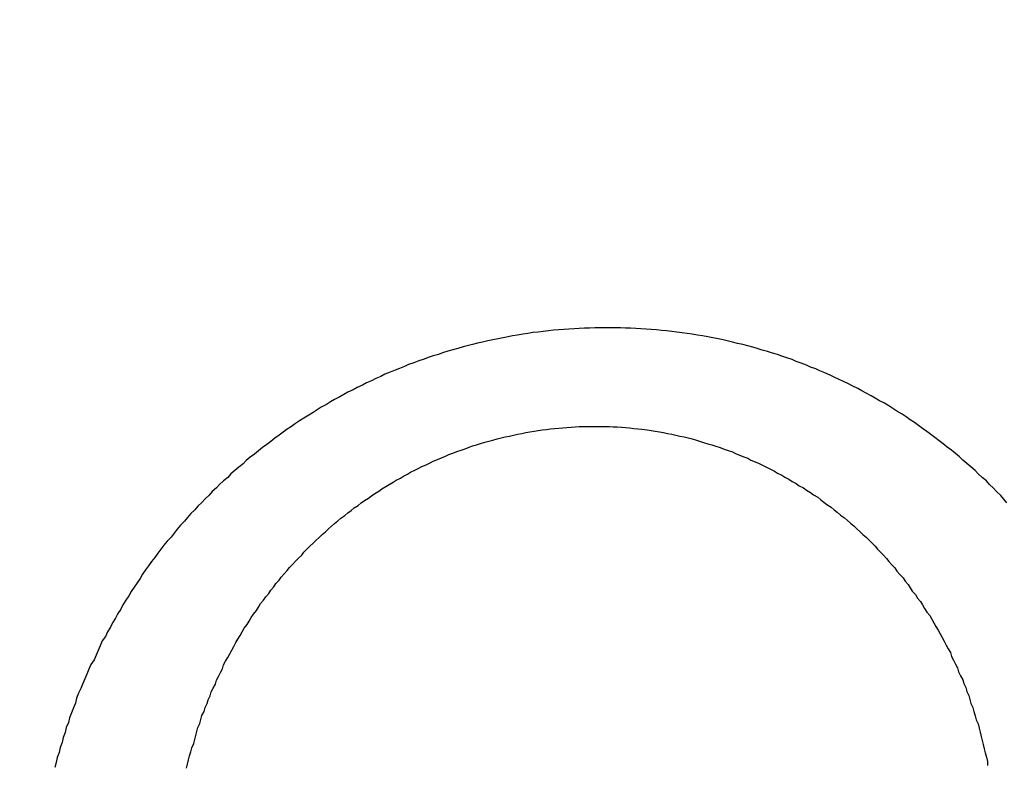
# Model space of a CAD drawing. Header units: millimetres. Extents: x -604189 to 881711, y -381903 to -7297.
# Tile 693 of 1056: x -572273 to -572264, y -161872 to -161865. Entities that reach past the tile are written whole.
import ezdxf

# ---------------------------------------------------------------- set-up
doc = ezdxf.new("R2010")
doc.units = ezdxf.units.MM
doc.header["$LTSCALE"] = 100
doc.linetypes.add('0.5_0.5', pattern=[1, 0.5, -0.5])
doc.linetypes.add('ACAD_ISO04W100', pattern=[30.5, 24, -3, 0.5, -3])
doc.layers.get('Defpoints').update_dxf_attribs({"color": 30})
doc.layers.add('OPIS', color=7, linetype='Continuous')
doc.layers.add('strop osie', color=80, linetype='ACAD_ISO04W100', lineweight=5)
doc.styles.get("Standard").update_dxf_attribs({"font": 'romans.shx', "width": 0.5})
doc.dimstyles.new('1 50', dxfattribs={"dimtxt": 150, "dimasz": 80, "dimexe": 1, "dimexo": 1, "dimgap": 20, "dimtad": 1, "dimdec": 0, "dimlfac": 0.1, "dimtxsty": 'Standard', "dimblk": 'ARCHTICK', "dimcen": 200, "dimclrd": 2, "dimadec": 1, "dimazin": 0, "dimtfac": 1, "dimtdec": 0, "dimtmove": 0, "dimatfit": 3, "dimldrblk": 'ARCHTICK', "dimfxl": 120, "dimfxlon": 1, "dimtfill": 1, "dimarcsym": 0})

# ---------------------------------------------------------------- blocks, each defined once
blk = doc.blocks.new('_ArchTick')
at = {"layer": 'strop osie', "color": 0, "const_width": 0.15}
blk.add_lwpolyline([(-0.5, -0.5), (0.5, 0.5)], dxfattribs=at)
blk = doc.blocks.new('*D3294')
at = {"layer": 'Defpoints', "color": 0, "linetype": 'ByBlock', "lineweight": 5, "transparency": 16777216}
for p in [(-595783.1257, -159420.3032), (-593748.9238, -159420.3032), (-552118.9353, -179940.3025)]:
    blk.add_point(p, dxfattribs=at)
at = {"layer": 'OPIS', "color": 0, "linetype": 'Continuous', "lineweight": -2, "transparency": 16777216}
for p, q in [((-595723.1257, -159420.3032), (-595784.1257, -159420.3032)), ((-595723.1257, -179940.3025), (-595784.1257, -179940.3025))]:
    blk.add_line(p, q, dxfattribs=at)
at = {"layer": 'OPIS', "color": 2, "lineweight": -2, "transparency": 16777216}
blk.add_line((-595783.1257, -179940.3025), (-595783.1257, -159420.3032), dxfattribs=at)
at = {"layer": 'OPIS', "color": 2, "linetype": 'ByBlock', "lineweight": -2, "transparency": 16777216, "xscale": 80, "yscale": 80, "zscale": 80}
for p, rotation in [((-595783.1257, -159420.3032), 90), ((-595783.1257, -179940.3025), 270)]:
    blk.add_blockref('_ArchTick', p, dxfattribs=dict(at, rotation=rotation))
at = {"layer": 'OPIS', "color": 0, "linetype": 'ByBlock', "lineweight": 13, "transparency": 16777216, "insert": (-595878.1257, -169680.3029), "char_height": 150, "attachment_point": 5, "rotation": 90, "bg_fill": 3, "box_fill_scale": 1.1, "bg_fill_color": 256, "bg_fill_true_color": 13158600, "bg_fill_transparency": 0}
blk.add_mtext('2052', dxfattribs=at)

msp = doc.modelspace()

# ---------------------------------------------------------------- hatches: boundary and pattern name
at = {"layer": 'OPIS', "linetype": 'ByBlock', "lineweight": 9}
h = msp.add_hatch(dxfattribs=at)
h.set_pattern_fill('ANSI37', color=0, scale=120, angle=45)
h.set_pattern_definition([(90, (-306927.96, 32475.8), (-381, 0), []), (180, (-306927.96, 32475.8), (-6e-14, -381), [])])
h.paths.add_polyline_path([(-564958.9143, -172987.7849), (-564958.9143, -172265.2915), (-565588.9143, -172265.2914), (-565588.9143, -172265.2915), (-565628.9143, -172265.2915), (-565628.9143, -172420.3002), (-565928.9143, -172420.3002), (-565928.9143, -172265.2933), (-565968.9143, -172265.2933), (-566598.9143, -172265.2933), (-566598.9143, -172987.7915, -0.414214), (-566255.9777, -173330.7281, -0.414052), (-566598.725, -173673.6646), (-564960.2013, -173673.6557, -0.413115), (-565301.8509, -173330.7215, -0.414214)])
h.paths.add_polyline_path([(-563317.8525, -172270.2851), (-563958.9143, -172270.2851), (-563958.9143, -172270.2852), (-563998.9143, -172270.2852), (-563998.9143, -172420.3002), (-564288.9143, -172420.3002), (-564288.9143, -172265.2915), (-564328.9143, -172265.2915), (-564958.9143, -172265.2915), (-564958.9143, -172987.7849, -0.414214), (-564615.9777, -173330.7215, -0.414052), (-564958.725, -173673.6581), (-563319.8686, -173673.6588, -0.412493), (-563660.7891, -173330.7281, -0.414214), (-563317.8525, -172987.7915)])
h.paths.add_polyline_path([(-562443.9214, -172420.3002), (-562658.9143, -172420.3002), (-562658.9143, -172270.2852), (-562698.9143, -172270.2852), (-563317.8525, -172270.2851), (-563317.8525, -172987.7915, -0.414214), (-562974.9159, -173330.7281, -0.414052), (-563317.6632, -173673.6646), (-562443.9208, -173685.5043)])
h.paths.add_polyline_path([(-562030.3967, -172946.8353, -0.330214), (-561835.8206, -172684.34, -0.155268), (-561986.9735, -172216.9478, -0.443866), (-562283.9735, -172485.5944), (-562283.9735, -172198.9478), (-562289.8235, -172198.9478), (-562289.8235, -172161.1478), (-562318.9235, -172161.1478), (-562318.9235, -172420.3002), (-562443.9214, -172420.3002), (-562443.9208, -173690.9055), (-562060.9282, -173690.6941), (-562060.9282, -173828.803), (-561442.163, -173828.803), (-561440.5975, -173828.0414), (-561440.5975, -173828.803), (-560917.6142, -173828.803), (-560910.3064, -172420.3002), (-561118.9235, -172420.3002), (-561118.9235, -172161.1478), (-561141.4235, -172161.1478), (-561141.4235, -172207.9478), (-561147.2735, -172207.9478), (-561147.2735, -173026.4977, -0.106281), (-561482.3728, -172966.0639, -0.965528)])
h.paths.add_polyline_path([(-569358.9142, -172147.2979), (-569368.9142, -172147.2979), (-569368.9142, -172152.2979), (-569358.9142, -172420.3002)], flags=16)
h.paths.add_polyline_path([(-569434.4142, -172167.5659), (-569436.6843, -172167.0368, -0.348623), (-569444.4142, -172157.2979, -0.414214), (-569434.4142, -172147.2979), (-569432.9142, -172147.2979), (-569432.9142, -172137.2979), (-569412.9142, -172137.2979), (-569412.9142, -172095.2979), (-569358.9142, -172095.2979), (-569358.9142, -172147.2979), (-569368.9142, -172152.2979)], flags=16)
h.paths.add_polyline_path([(-569444.4142, -172157.2979, -1), (-569424.4142, -172157.2979, -0.414214), (-569434.4142, -172167.2979), (-569434.4142, -172167.5659), (-569432.1441, -172167.0368, -0.482996)], flags=16)
h.paths.add_polyline_path([(-570317.7645, -172888.1592, -1), (-569769.0659, -172888.1592, -1)], flags=16)
h.paths.add_polyline_path([(-566598.9143, -172265.2933), (-567228.9143, -172265.2932), (-567228.9143, -172265.2933), (-567268.9143, -172265.2933), (-567268.9143, -172420.3002), (-567568.9143, -172420.3002), (-567568.9143, -172265.2915), (-567608.9143, -172265.2915), (-568238.9143, -172265.2915), (-568238.9143, -172987.7885, -0.414214), (-567895.9777, -173330.7251, -1), (-568581.8509, -173330.7251, -0.414214), (-568238.9143, -172987.7885), (-568238.9143, -172265.2915), (-568868.9143, -172265.2914), (-568868.9143, -172265.2915), (-568908.9143, -172265.2915), (-568908.9143, -172420.3002), (-569233.9141, -172420.3002), (-569233.9134, -173827.2149), (-569188.9292, -173827.1901), (-569188.9293, -173694.6285), (-566598.725, -173673.6646, -0.414375), (-566941.8509, -173330.7281, -0.414214), (-566598.9143, -172987.7915)])
h.paths.add_polyline_path([(-572120.7861, -158265.6153), (-571320.7905, -158262.9469), (-571633.0051, -158577.2512, -0.297068), (-571469.4557, -158828.2311, -0.419695), (-571748.9289, -159102.5325), (-571748.9289, -159611.059), (-571275.7133, -159611.059), (-571214.4289, -159611.059), (-571192.4289, -159611.059), (-571148.4289, -159611.059), (-571148.4289, -159601.059), (-571085.4289, -159601.059), (-570335.9416, -159605.1091), (-570335.9416, -159420.3032), (-569233.9208, -159420.3032), (-569233.9215, -158097.4441), (-574223.9215, -158097.4441), (-574223.9208, -159420.3032), (-573158.9289, -159420.3032), (-573158.9289, -159611.059), (-573086.9289, -159611.059), (-572477.4289, -159612.0718), (-572477.4289, -159611.059), (-572455.4289, -159611.059), (-572411.4289, -159611.059), (-572411.4289, -159601.059), (-572348.4289, -159601.059), (-571748.9289, -159603.4504), (-571748.9289, -159102.5325, -0.408754), (-572018.1543, -158828.2311, -0.334215), (-571819.7867, -158564.6134)])
h.paths.add_polyline_path([(-571515.0355, -159592.3663), (-571515.3386, -159252.6666), (-571963.1147, -159253.0661), (-571962.8116, -159592.7658)], flags=24)
h.paths.add_polyline_path([(-571705.0614, -158166.8814), (-571705.0614, -157654.1195), (-571945.0614, -157654.1195), (-571945.0614, -158166.8814)], flags=9)
h.paths.add_polyline_path([(-563090.358, -172828.2202), (-563090.6671, -172481.8492), (-563538.4432, -172482.2487), (-563538.1341, -172828.6197)], flags=9)
h.paths.add_polyline_path([(-561529.7772, -172649.9897), (-561530.0862, -172303.6187), (-561977.8623, -172304.0182), (-561977.5533, -172650.3892)], flags=25)
h.paths.add_polyline_path([(-561455.9618, -173757.5308), (-561455.9618, -174270.2927), (-561215.9618, -174270.2927), (-561215.9618, -173757.5308)], flags=9)
h.paths.add_polyline_path([(-569817.151, -172584.6424), (-569817.454, -172244.9427), (-570265.2301, -172245.3422), (-570264.927, -172585.0419)], flags=24)
h.paths.add_polyline_path([(-570193.4152, -172731.4925), (-570193.4152, -173044.8258), (-569893.4152, -173044.8258), (-569893.4152, -172731.4925)], flags=8)
h.paths.add_polyline_path([(-570746.5628, -173757.5308), (-570746.5628, -174270.2927), (-570506.5628, -174270.2927), (-570506.5628, -173757.5308)], flags=9)
h.paths.add_polyline_path([(-570778.7826, -172791.6893), (-570246.6398, -172791.6893), (-570246.6398, -172566.6893), (-570778.7826, -172566.6893)], flags=24)
h.paths.add_polyline_path([(-572214.9647, -173241.7514), (-569885.679, -173241.7514), (-569885.679, -172973.8943), (-572214.9647, -172973.8943)], flags=24)
edge = h.paths.add_edge_path()
edge.add_line((-569358.9142, -172220.2973), (-569358.9142, -171970.3002))
edge.add_line((-569358.9142, -171970.3002), (-572181.9015, -171970.3002))
edge.add_line((-572181.9015, -171970.3002), (-572181.9015, -172095.2979))
edge.add_line((-572181.9015, -172095.2979), (-572109.9015, -172095.2979))
edge.add_line((-572109.9015, -172095.2979), (-572048.617, -172095.2979))
edge.add_line((-572048.617, -172095.2979), (-571561.6859, -172095.2979))
edge.add_line((-571561.6859, -172095.2979), (-571500.4015, -172095.2979))
edge.add_line((-571500.4015, -172095.2979), (-571478.4015, -172095.2979))
edge.add_line((-571478.4015, -172095.2979), (-571456.4015, -172095.2979))
edge.add_line((-571456.4015, -172095.2979), (-571395.117, -172095.2979))
edge.add_line((-571395.117, -172095.2979), (-570908.1987, -172095.2979))
edge.add_line((-570908.1987, -172095.2979), (-570846.9142, -172095.2979))
edge.add_line((-570846.9142, -172095.2979), (-570774.9142, -172095.2979))
edge.add_line((-570774.9142, -172095.2979), (-570728.9142, -172095.2979))
edge.add_line((-570728.9142, -172095.2979), (-570728.9142, -172085.2979))
edge.add_line((-570728.9142, -172085.2979), (-570665.9142, -172085.2979))
edge.add_line((-570665.9142, -172085.2979), (-569465.9142, -172095.2979))
edge.add_line((-569465.9142, -172095.2979), (-570268.581, -172095.2979))
edge.add_line((-570268.581, -172095.2979), (-570268.581, -172119.7979))
edge.add_line((-570268.581, -172119.7979), (-570197.581, -172119.7979))
edge.add_line((-570197.581, -172119.7979), (-569593.1987, -172119.7979))
edge.add_line((-569593.1987, -172119.7979), (-569516.9142, -172119.7979))
edge.add_line((-569516.9142, -172119.7979), (-569516.9142, -172139.7979))
edge.add_line((-569516.9142, -172139.7979), (-569593.1987, -172139.7979))
edge.add_line((-569593.1987, -172139.7979), (-570228.9142, -172139.7979))
edge.add_line((-570228.9142, -172139.7979), (-570268.581, -172139.7979))
edge.add_line((-570268.581, -172139.7979), (-570268.581, -172147.2979))
edge.add_line((-570268.581, -172147.2979), (-570288.581, -172147.2979))
edge.add_line((-570288.581, -172147.2979), (-570367.581, -172147.2979))
edge.add_arc((-570667.4142, -172157.2979), 300, -95.73917, 1.910213, ccw=False)
edge.add_line((-570697.4142, -172455.7941), (-570697.4142, -172167.5659))
edge.add_line((-570697.4142, -172167.5659), (-570772.9142, -172149.9669))
edge.add_line((-570772.9142, -172149.9669), (-570772.9142, -172147.2979))
edge.add_line((-570772.9142, -172147.2979), (-570846.9142, -172147.2979))
edge.add_line((-570846.9142, -172147.2979), (-570908.1987, -172147.2979))
edge.add_line((-570908.1987, -172147.2979), (-571395.117, -172147.2979))
edge.add_line((-571395.117, -172147.2979), (-571456.4015, -172147.2979))
edge.add_line((-571456.4015, -172147.2979), (-571478.4015, -172147.2979))
edge.add_line((-571478.4015, -172147.2979), (-571500.4015, -172147.2979))
edge.add_line((-571500.4015, -172147.2979), (-571561.6859, -172147.2979))
edge.add_line((-571561.6859, -172147.2979), (-572048.617, -172147.2979))
edge.add_line((-572048.617, -172147.2979), (-572109.9015, -172147.2979))
edge.add_line((-572109.9015, -172147.2979), (-572181.9015, -172147.2979))
edge.add_line((-572181.9015, -172147.2979), (-572181.9015, -172420.3002))
edge.add_line((-572181.9015, -172420.3002), (-572288.93, -172420.3002))
edge.add_line((-572288.93, -172420.3002), (-572288.9292, -173828.9012))
edge.add_line((-572288.9292, -173828.9012), (-569233.9134, -173827.2149))
edge.add_line((-569233.9134, -173827.2149), (-569233.9142, -172220.2972))
edge.add_line((-569233.9142, -172220.2972), (-569358.9142, -172220.2973))
at = {"layer": 'OPIS', "linetype": 'ByBlock', "lineweight": 15}
h = msp.add_hatch(dxfattribs=at)
h.set_pattern_fill('ANSI37', color=0, scale=80, angle=45)
h.set_pattern_definition([(90, (-306927.96, 32475.8), (-254, 0), []), (180, (-306927.96, 32475.8), (-3e-14, -254), [])])
h.paths.add_polyline_path([(-559745.6161, -168470.3032), (-559845.6161, -168470.3032), (-559845.6161, -168410.3032), (-559745.6161, -168410.3032), (-559745.6161, -168350.3032), (-560845.6161, -168350.3032), (-560845.6161, -168410.3032), (-560745.6161, -168410.3032), (-560745.6161, -168470.3032, 0.267949), (-560295.6161, -169249.7261), (-560295.6161, -169481.1844, -0.414214), (-559952.6795, -169824.121, -1), (-560638.5527, -169824.121, -0.414214), (-560295.6161, -169481.1844), (-560295.6161, -169249.7261, -0.267949), (-560745.6161, -168470.3032), (-560845.6161, -168470.3032), (-560845.6161, -168350.3032), (-561118.9235, -168350.3032), (-561118.9235, -172095.2912), (-559553.9216, -172095.2896), (-559553.9235, -168350.3032), (-559745.6161, -168350.3032)])
h.paths.add_polyline_path([(-560989.2376, -171970.2882), (-560989.2376, -171369.4302), (-560514.2381, -171369.4302, -0.414232), (-560506.2376, -171377.4302), (-560506.2376, -171961.4357, -0.403374), (-560513.9405, -171969.4302), (-560989.2376, -171969.4302), (-560998.9235, -171970.2883)], flags=16)
h.paths.add_polyline_path([(-560569.2376, -171447.4302), (-560569.2376, -171891.4302, -0.414209), (-560619.2368, -171941.4302), (-560824.2357, -171941.4318, -0.414225), (-560874.2376, -171891.4318), (-560874.2376, -171447.4318, -0.414209), (-560824.2384, -171397.4318), (-560619.238, -171397.4302, -0.414216)], flags=0)
h.paths.add_polyline_path([(-560754.7376, -171692.2717), (-560768.2641, -171689.5342), (-560778.5199, -171674.0914), (-560777.5796, -171669.433), (-560791.3376, -171669.433), (-560788.5131, -171683.4206), (-560780.6181, -171695.3108), (-560768.7278, -171703.2059), (-560754.7376, -171706.0309)], flags=0)
h.paths.add_polyline_path([(-560926.5376, -171669.4319), (-560944.0375, -171669.4319), (-560944.0376, -171669.4319), (-560938.9119, -171681.8063), (-560926.5376, -171686.9319)], flags=0)
h.paths.add_polyline_path([(-559553.9256, -164304.9199), (-559553.9257, -164080.3032), (-560998.9235, -164080.3032), (-560998.9235, -164130.3032), (-561051.7578, -164130.3032), (-561051.7578, -164230.3032), (-561112.4092, -164230.3032), (-561118.2586, -165128.2363), (-561111.7578, -165130.3032), (-561051.7578, -165130.3032), (-561051.7578, -165230.3032), (-560998.9235, -165230.3032), (-560998.9235, -165930.3032), (-560968.9235, -165930.3032), (-559691.7578, -165930.3032), (-559691.7578, -166884.9244, -0.259771), (-560368.4683, -166480.3032), (-560576.7808, -166480.3032, -0.694758), (-561118.9235, -166682.1405), (-561118.9235, -167150.3032), (-559553.9241, -167150.3032), (-559553.9249, -165742.5853, -0.501722), (-560517.8869, -165023.7527, -0.501722)])
h.paths.add_polyline_path([(-561051.7578, -166930.3032), (-561051.7578, -167030.3032), (-561111.7578, -167030.3032), (-561111.7578, -166930.3032)], flags=16)
h.paths.add_polyline_path([(-559553.9256, -164304.9199, 0.501722), (-560517.8869, -165023.7527, 0.501722), (-559553.9249, -165742.5853)], flags=17)
h.paths.add_polyline_path([(-559017.8869, -165023.7527, 0.331805), (-559553.9256, -164304.9199), (-559553.9249, -165742.5853, 0.331804)], flags=17)
h.paths.add_polyline_path([(-558393.9201, -165930.3032), (-559553.9248, -165930.3032), (-559553.9242, -167030.3032), (-558393.9201, -167030.3032)])
edge = h.paths.add_edge_path(flags=16)
edge.add_ellipse((-558869.2567, -166529.0581), major_axis=(0, 174.9447), ratio=0.83560798, start_angle=0, end_angle=180, ccw=False)
edge.add_line((-558869.0233, -166354.0889), (-558868.8365, -166354.1133))
edge.add_line((-558868.8365, -166354.1133), (-558551.7582, -166354.1133))
edge.add_ellipse((-558534.0421, -166361.1263), major_axis=(0, 22.0682), ratio=0.9052568, start_angle=0, end_angle=83.73181, ccw=False)
edge.add_line((-558534.0421, -166339.0581), (-558415.4419, -166339.0581))
edge.add_line((-558415.4419, -166339.0581), (-558415.4419, -166719.058))
edge.add_line((-558415.4419, -166719.058), (-558534.0421, -166719.058))
edge.add_ellipse((-558534.0421, -166696.9898), major_axis=(0, 22.0682), ratio=0.9052568, start_angle=108.52912, end_angle=180, ccw=False)
edge.add_line((-558552.9839, -166704.0028), (-558869.2567, -166704.0028))
edge = h.paths.add_edge_path(flags=16)
edge.add_ellipse((-558655.1487, -165473.0705), major_axis=(119.5767, 0), ratio=0.97546159, start_angle=134.53493, end_angle=225.46507, ccw=False)
edge.add_ellipse((-558571.3619, -165553.0941), major_axis=(-236.8278, 0), ratio=0.97546159, start_angle=293.077059, end_angle=315.064585, ccw=False)
edge.add_ellipse((-558581.1214, -165519.0637), major_axis=(-200.9624, 0), ratio=0.97546159, start_angle=268.869132, end_angle=294.416017, ccw=False)
edge.add_line((-558577.1552, -165323.0707), (-558434.7252, -165323.0707))
edge.add_line((-558434.7252, -165323.0707), (-558434.7252, -165623.0703))
edge.add_line((-558434.7252, -165623.0703), (-558577.1552, -165623.0703))
edge.add_ellipse((-558581.1214, -165427.0774), major_axis=(200.9624, 0), ratio=0.97546159, start_angle=245.583983, end_angle=271.130868, ccw=False)
edge.add_ellipse((-558571.3619, -165393.0469), major_axis=(-236.8278, 0), ratio=0.97546159, start_angle=404.935415, end_angle=426.922941, ccw=False)
h.paths.add_polyline_path([(-559691.7578, -166075.3032), (-560476.9877, -166075.3032, 0.131652), (-560368.4683, -166480.3032), (-559691.7578, -166480.3032)], flags=17)
h.paths.add_polyline_path([(-560476.9877, -166075.3032), (-559691.7578, -166075.3032), (-559691.7578, -165930.3032), (-560991.7578, -165930.3032), (-561051.7578, -165930.3032), (-561051.7578, -166030.3032), (-561118.9235, -166030.3032), (-561118.9235, -166278.4659, -0.694758), (-560576.7808, -166480.3032), (-560368.4683, -166480.3032, -0.131652)], flags=17)
h.paths.add_polyline_path([(-571773.9197, -161590.5433), (-574108.1879, -161590.5433), (-574098.9171, -166615.2859), (-571773.9197, -166615.2837)])
h.paths.add_polyline_path([(-559933.2163, -164919.2007), (-558639.2026, -164919.2007), (-558639.2026, -164793.3399), (-559933.2163, -164793.3399)], flags=25)
h.paths.add_polyline_path([(-560038.7197, -166687.5881), (-559732.9898, -166687.5881), (-559732.9898, -166284.5895), (-560038.7197, -166284.5895)], flags=25)
h.paths.add_polyline_path([(-559928.8713, -165007.0998), (-559413.7498, -165007.0998), (-559413.7498, -164907.7601), (-559928.8713, -164907.7601)], flags=9)
h.paths.add_polyline_path([(-559933.2163, -164919.2007), (-558639.2026, -164919.2007), (-558639.2026, -164793.3399), (-559933.2163, -164793.3399)], flags=25)
h.paths.add_polyline_path([(-560330.8592, -165014.5781), (-559994.1825, -165014.5781), (-559994.1825, -164899.1947), (-560330.8592, -164899.1947)], flags=24)
h.paths.add_polyline_path([(-560290.2043, -164902.8369), (-560108.3543, -164902.8369), (-560108.3543, -164804.8069), (-560290.2043, -164804.8069)], flags=24)
h.paths.add_polyline_path([(-560498.8656, -166997.3416), (-559983.7441, -166997.3416), (-559983.7441, -166898.0019), (-560498.8656, -166898.0019)], flags=24)
h.paths.add_polyline_path([(-560498.7904, -166887.3416), (-559655.7235, -166887.3416), (-559655.7235, -166788.0019), (-560498.7904, -166788.0019)], flags=24)
h.paths.add_polyline_path([(-560900.8535, -167004.8199), (-560564.1768, -167004.8199), (-560564.1768, -166889.4365), (-560900.8535, -166889.4365)], flags=24)
h.paths.add_polyline_path([(-560860.1986, -166893.0787), (-560678.3486, -166893.0787), (-560678.3486, -166795.0487), (-560860.1986, -166795.0487)], flags=24)
h.paths.add_polyline_path([(-560525.1681, -170610.564), (-560010.0466, -170610.564), (-560010.0466, -170511.2243), (-560525.1681, -170511.2243)], flags=24)
h.paths.add_polyline_path([(-560529.5131, -170522.665), (-559444.307, -170522.665), (-559444.307, -170396.8042), (-560529.5131, -170396.8042)], flags=9)
h.paths.add_polyline_path([(-560927.156, -170618.0423), (-560590.4793, -170618.0423), (-560590.4793, -170502.659), (-560927.156, -170502.659)], flags=24)
h.paths.add_polyline_path([(-560886.5011, -170506.3012), (-560704.6511, -170506.3012), (-560704.6511, -170408.2712), (-560886.5011, -170408.2712)], flags=24)
h.paths.add_polyline_path([(-560065.2995, -168940.3582), (-560065.2995, -168600.6584), (-560513.0758, -168600.6584), (-560513.0758, -168940.3582)], flags=24)
h.paths.add_polyline_path([(-559111.5256, -164087.3863), (-558760.9896, -164087.3863), (-558760.8154, -164093.1916), (-558760.6443, -164098.997), (-558760.4763, -164104.8025), (-558760.3114, -164110.6081), (-558760.1497, -164116.4138), (-558759.991, -164122.2195), (-558759.8355, -164128.0254), (-558759.683, -164133.8313), (-558759.5337, -164139.6373), (-558759.3874, -164145.4434), (-558759.2442, -164151.2496), (-558759.1041, -164157.0558), (-558758.9671, -164162.8622), (-558758.8332, -164168.6685), (-558758.7024, -164174.475), (-558758.5746, -164180.2815), (-558758.4499, -164186.0881), (-558758.3283, -164191.8948), (-558758.2098, -164197.7015), (-558758.0943, -164203.5083), (-558757.9818, -164209.3151), (-558757.8725, -164215.122), (-558757.7661, -164220.929), (-558757.6628, -164226.736), (-558757.5626, -164232.5431), (-558757.4654, -164238.3502), (-558757.3712, -164244.1574), (-558757.2801, -164249.9646), (-558757.1919, -164255.7719), (-558757.1068, -164261.5792), (-558757.0248, -164267.3865), (-558756.9458, -164273.1939), (-558756.8699, -164279.0014), (-558756.7972, -164284.8089), (-558756.7276, -164290.6164), (-558756.6612, -164296.4239), (-558756.5981, -164302.2315), (-558756.5382, -164308.0392), (-558756.4815, -164313.8468), (-558756.4282, -164319.6545), (-558756.3782, -164325.4622), (-558756.3315, -164331.2699), (-558756.2883, -164337.0777), (-558756.2484, -164342.8855), (-558756.2118, -164348.6933), (-558756.1781, -164354.5011), (-558756.1471, -164360.309), (-558756.1182, -164366.1168), (-558756.0913, -164371.9247), (-558756.066, -164377.7326), (-558756.0419, -164383.5405), (-558756.0201, -164389.3484), (-558756.0043, -164395.1563), (-558755.9986, -164400.9642), (-558756.0069, -164406.7722), (-558756.0313, -164412.5801), (-558756.0727, -164418.3878), (-558756.1321, -164424.1955), (-558756.2103, -164430.0028), (-558756.3078, -164435.8099), (-558756.4249, -164441.6166), (-558756.5621, -164447.4229), (-558756.7197, -164453.2287), (-558756.8982, -164459.0339), (-558757.098, -164464.8385), (-558757.3197, -164470.6423), (-558757.5651, -164476.4453), (-558757.8369, -164482.2469), (-558758.1378, -164488.0471), (-558758.4702, -164493.8454), (-558758.8369, -164499.6416), (-558759.2405, -164505.4354), (-558759.6838, -164511.2264), (-558760.1745, -164517.0136), (-558760.7255, -164522.7951), (-558761.3496, -164528.5691), (-558762.0603, -164534.3333), (-558762.8742, -164540.0838), (-558763.8091, -164545.8157), (-558764.8827, -164551.5243), (-558766.1165, -164557.2013), (-558767.5383, -164562.8323), (-558769.1771, -164568.402), (-558771.0625, -164573.8941), (-558773.2333, -164579.28), (-558775.7351, -164584.5205), (-558778.6098, -164589.5655), (-558781.8966, -164594.3536), (-558785.6282, -164598.7982), (-558789.8079, -164602.8267), (-558794.3738, -164606.4129), (-558799.2553, -164609.5564), (-558804.3822, -164612.2836), (-558809.6945, -164614.6285), (-558815.1428, -164616.63), (-558820.6944, -164618.3259), (-558826.3252, -164619.7535), (-558832.0112, -164620.9496), (-558837.7322, -164621.9498), (-558843.479, -164622.7861), (-558849.2444, -164623.4899), (-558855.0211, -164624.092), (-558860.8052, -164624.6116), (-558866.5954, -164625.0558), (-558872.3908, -164625.4311), (-558878.1904, -164625.7436), (-558883.9932, -164625.9992), (-558889.7982, -164626.2039), (-558895.6045, -164626.3635), (-558901.4113, -164626.4837), (-558907.2185, -164626.5703), (-558913.026, -164626.6286), (-558918.8337, -164626.6643), (-558924.6416, -164626.6829), (-558930.4496, -164626.69), (-558936.2576, -164626.6911), (-558941.5211, -164626.6903), (-558946.7847, -164626.6852), (-558952.0483, -164626.6715), (-558957.3117, -164626.645), (-558962.575, -164626.6016), (-558967.8379, -164626.537), (-558973.1003, -164626.447), (-558978.3622, -164626.3275), (-558983.6233, -164626.1742), (-558988.8833, -164625.9829), (-558994.1416, -164625.7497), (-558999.3976, -164625.4704), (-559004.6507, -164625.1407), (-559009.9001, -164624.756), (-559015.1446, -164624.3114), (-559020.3833, -164623.802), (-559025.6144, -164623.2197), (-559030.834, -164622.543), (-559036.0369, -164621.7475), (-559041.2162, -164620.8117), (-559046.3638, -164619.7132), (-559051.4663, -164618.4241), (-559056.5084, -164616.9152), (-559061.4697, -164615.1596), (-559066.3259, -164613.1306), (-559071.0433, -164610.7989), (-559075.5827, -164608.1366), (-559079.8942, -164605.1211), (-559083.9247, -164601.7377), (-559087.6216, -164597.9954), (-559090.9448, -164593.9181), (-559093.9051, -164589.5659), (-559096.5268, -164585.003), (-559098.8391, -164580.2753), (-559100.8727, -164575.4217), (-559102.6616, -164570.4717), (-559104.2381, -164565.4504), (-559105.625, -164560.3732), (-559106.8432, -164555.253), (-559107.9147, -164550.0999), (-559108.8603, -164544.9227), (-559109.6947, -164539.7262), (-559110.4308, -164534.5143), (-559111.0819, -164529.2909), (-559111.6605, -164524.0593), (-559112.1765, -164518.8213), (-559112.6393, -164513.5782), (-559113.0584, -164508.3314), (-559113.442, -164503.0819), (-559113.7937, -164497.8303), (-559114.1161, -164492.5768), (-559114.4116, -164487.3217), (-559114.6825, -164482.0653), (-559114.9304, -164476.8077), (-559115.1568, -164471.5491), (-559115.3631, -164466.2897), (-559115.5507, -164461.0296), (-559115.7201, -164455.7689), (-559115.8719, -164450.5077), (-559116.0067, -164445.2459), (-559116.1249, -164439.9838), (-559116.2269, -164434.7214), (-559116.3128, -164429.4586), (-559116.383, -164424.1957), (-559116.4377, -164418.9325), (-559116.4775, -164413.6692), (-559116.5031, -164408.4059), (-559116.5152, -164403.1424), (-559116.515, -164397.879), (-559116.5049, -164392.6156), (-559116.488, -164387.3522), (-559116.4673, -164382.0887), (-559116.4453, -164376.8253), (-559116.4222, -164371.5619), (-559116.3978, -164366.2985), (-559116.3718, -164361.0352), (-559116.344, -164355.7718), (-559116.3141, -164350.5084), (-559116.2819, -164345.2451), (-559116.2472, -164339.9818), (-559116.2097, -164334.7185), (-559116.1693, -164329.4552), (-559116.1262, -164324.1919), (-559116.0804, -164318.9287), (-559116.0318, -164313.6655), (-559115.9805, -164308.4023), (-559115.9265, -164303.1391), (-559115.8698, -164297.876), (-559115.8105, -164292.6129), (-559115.7486, -164287.3498), (-559115.6841, -164282.0868), (-559115.617, -164276.8237), (-559115.5473, -164271.5608), (-559115.4751, -164266.2978), (-559115.4004, -164261.0349), (-559115.3232, -164255.772), (-559115.2436, -164250.5092), (-559115.1614, -164245.2464), (-559115.0768, -164239.9836), (-559114.9897, -164234.7209), (-559114.9001, -164229.4582), (-559114.808, -164224.1955), (-559114.7134, -164218.9329), (-559114.6163, -164213.6704), (-559114.5167, -164208.4079), (-559114.4146, -164203.1454), (-559114.3099, -164197.883), (-559114.2028, -164192.6207), (-559114.0931, -164187.3584), (-559113.9808, -164182.0961), (-559113.8661, -164176.834), (-559113.7488, -164171.5718), (-559113.6289, -164166.3097), (-559113.5065, -164161.0477), (-559113.3815, -164155.7858), (-559113.254, -164150.5239), (-559113.124, -164145.262), (-559112.9914, -164140.0003), (-559112.8563, -164134.7385), (-559112.7186, -164129.4769), (-559112.5783, -164124.2153), (-559112.4356, -164118.9538), (-559112.2903, -164113.6924), (-559112.1424, -164108.431), (-559111.992, -164103.1697), (-559111.8391, -164097.9085), (-559111.6836, -164092.6474)])
edge = h.paths.add_edge_path()
edge.add_line((-558393.9201, -164080.3032), (-559553.9257, -164080.3032))
edge.add_line((-559553.9257, -164080.3032), (-559553.9256, -164304.9199))
edge.add_arc((-559767.8869, -165023.7527), 750, 0, 73.4243141, ccw=False)
edge.add_arc((-559767.8869, -165023.7527), 750, -73.424255, 0, ccw=False)
edge.add_line((-559553.9249, -165742.5853), (-559553.9248, -165830.3032))
edge.add_line((-559553.9248, -165830.3032), (-558393.9201, -165830.3032))
edge.add_line((-558393.9201, -165830.3032), (-558393.9201, -164080.3032))

# ---------------------------------------------------------------- next in the draw order: dimensions: what is measured, and where the dimension line sits
at = {"layer": 'OPIS', "color": 0, "linetype": 'ByBlock', "lineweight": 13}
dim = msp.add_linear_dim(base=(-595783.1257, -159420.3032), p1=(-552118.9353, -179940.3025), p2=(-593748.9238, -159420.3032), angle=90, dimstyle='1 50', override={"dimtmove": 1, "dimfxl": 60, "dimarcsym": 1}, dxfattribs=at)
dim.commit()
dim.dimension.update_dxf_attribs({"geometry": '*D3294', "text_midpoint": (-595878.1257, -169680.3029)})

# ---------------------------------------------------------------- next in the draw order: hatches: boundary and pattern name
at = {"layer": 'OPIS', "linetype": '0.5_0.5', "lineweight": 13}
h = msp.add_hatch(dxfattribs=at)
h.set_pattern_fill('ANSI37', color=0, scale=130)
h.set_pattern_definition([(45, (-597218.54, 256668.8), (-291.85832, 291.85832), []), (135, (-597218.54, 256668.8), (-291.85832, -291.85832), [])])
edge = h.paths.add_edge_path(flags=16)
edge.add_line((-570958.9159, -168985.2814), (-571058.9159, -168985.2814))
edge.add_line((-571058.9159, -168985.2814), (-572598.9159, -168985.2814))
edge.add_line((-572598.9159, -168985.2814), (-572598.9151, -170470.3002))
edge.add_line((-572598.9151, -170470.3002), (-570825.7626, -170470.3002))
edge.add_arc((-570508.9159, -170339.0992), 342.9366, 180, 202.49364, ccw=False)
edge.add_arc((-570508.9159, -170339.0992), 342.9366, 90, 180, ccw=False)
edge.add_line((-570508.9159, -169996.1626), (-570508.9159, -169764.7043))
edge.add_arc((-570058.9159, -168985.2814), 900, 180.0000001, 240, ccw=False)
edge = h.paths.add_edge_path(flags=17)
edge.add_line((-569358.9153, -170085.2814), (-569358.9159, -168985.2814))
edge.add_line((-569358.9159, -168985.2814), (-569358.9169, -168985.2814))
edge.add_line((-569358.9169, -168985.2814), (-569958.9159, -168985.2814))
edge.add_line((-569958.9159, -168985.2814), (-570058.9159, -168985.2814))
edge.add_line((-570058.9159, -168985.2814), (-570058.9159, -168925.2814))
edge.add_line((-570058.9159, -168925.2814), (-569958.9159, -168925.2814))
edge.add_line((-569958.9159, -168925.2814), (-569958.9159, -168865.2814))
edge.add_line((-569958.9159, -168865.2814), (-569358.9159, -168865.2814))
edge.add_line((-569358.9159, -168865.2814), (-569358.9169, -166865.2814))
edge.add_line((-569358.9169, -166865.2814), (-574098.917, -166865.2859))
edge.add_line((-574098.917, -166865.2859), (-574098.9143, -171970.3002))
edge.add_line((-574098.9143, -171970.3002), (-572608.9134, -171970.3002))
edge.add_line((-572608.9134, -171970.3002), (-571504.9134, -170590.3002))
edge.add_line((-571504.9134, -170590.3002), (-572718.915, -170590.3002))
edge.add_line((-572718.915, -170590.3002), (-572718.9159, -168865.2814))
edge.add_line((-572718.9159, -168865.2814), (-571058.9159, -168865.2814))
edge.add_line((-571058.9159, -168865.2814), (-571058.9159, -168925.2814))
edge.add_line((-571058.9159, -168925.2814), (-570958.9159, -168925.2814))
edge.add_line((-570958.9159, -168925.2814), (-570958.9159, -168985.2814))
edge.add_arc((-570058.9159, -168985.2814), 900, 180, 240)
edge.add_line((-570508.9159, -169764.7043), (-570508.9159, -169996.1626))
edge.add_arc((-570508.9159, -170339.0992), 342.9366, 0, 90, ccw=False)
edge.add_arc((-570508.9159, -170339.0992), 342.9366, 208.979889, 360, ccw=False)
edge.add_line((-570808.9134, -170505.2529), (-570808.9134, -171171.0862))
edge.add_arc((-570808.9134, -171220.3002), 49.214, 0, 90, ccw=False)
edge.add_arc((-570808.9134, -171220.3002), 49.214, 270, 360, ccw=False)
edge.add_line((-570808.9134, -171269.5142), (-570808.9134, -171970.3002))
edge.add_line((-570808.9134, -171970.3002), (-569358.9143, -171970.3002))
edge.add_line((-569358.9143, -171970.3002), (-569358.9153, -170085.2814))
h.paths.add_polyline_path([(-561118.9235, -159870.3032), (-590334.6553, -159870.3032), (-590334.6553, -161470.3032), (-562318.9235, -161470.3032), (-562318.9235, -172095.2924), (-561118.9235, -172095.2912), (-561118.9235, -168350.3032), (-552073.9191, -168350.3032), (-552073.9198, -167150.3032), (-561118.9235, -167150.3032)])
h.paths.add_polyline_path([(-572856.9268, -169813.6802), (-569451.0696, -169813.6802), (-569451.0696, -169408.6802), (-572856.9268, -169408.6802)], flags=16)

# ---------------------------------------------------------------- next in the draw order: linework, layer by layer
at = {"color": 0}
for points in [[(-572263.786, -161869.4322, 0), (-572263.816, -161869.3962, 0), (-572263.846, -161869.3602, 0), (-572263.886, -161869.3242, 0), (-572263.916, -161869.2892, 0), (-572263.956, -161869.2542, 0), (-572263.986, -161869.2192, 0), (-572264.026, -161869.1852, 0), (-572264.066, -161869.1512, 0), (-572264.096, -161869.1172, 0), (-572264.136, -161869.0832, 0), (-572264.176, -161869.0502, 0), (-572264.216, -161869.0182, 0), (-572264.246, -161868.9852, 0), (-572264.286, -161868.9532, 0), (-572264.326, -161868.9212, 0), (-572264.366, -161868.8902, 0), (-572264.406, -161868.8592, 0), (-572264.446, -161868.8292, 0), (-572264.486, -161868.7982, 0), (-572264.526, -161868.7682, 0), (-572264.566, -161868.7392, 0), (-572264.606, -161868.7102, 0), (-572264.646, -161868.6812, 0), (-572264.686, -161868.6532, 0), (-572264.726, -161868.6252, 0), (-572264.766, -161868.5972, 0), (-572264.806, -161868.5702, 0), (-572264.856, -161868.5432, 0), (-572264.896, -161868.5172, 0), (-572264.936, -161868.4912, 0), (-572264.976, -161868.4652, 0), (-572265.026, -161868.4402, 0), (-572265.066, -161868.4152, 0), (-572265.106, -161868.3912, 0), (-572265.156, -161868.3672, 0), (-572265.196, -161868.3432, 0), (-572265.236, -161868.3202, 0), (-572265.286, -161868.2972, 0), (-572265.326, -161868.2752, 0), (-572265.376, -161868.2532, 0), (-572265.416, -161868.2322, 0), (-572265.466, -161868.2112, 0), (-572265.506, -161868.1902, 0), (-572265.556, -161868.1702, 0), (-572265.606, -161868.1502, 0), (-572265.646, -161868.1312, 0), (-572265.696, -161868.1122, 0), (-572265.736, -161868.0932, 0), (-572265.786, -161868.0752, 0), (-572265.836, -161868.0582, 0), (-572265.876, -161868.0402, 0), (-572265.926, -161868.0242, 0), (-572265.976, -161868.0072, 0), (-572266.016, -161867.9922, 0), (-572266.066, -161867.9762, 0), (-572266.116, -161867.9612, 0), (-572266.166, -161867.9472, 0), (-572266.216, -161867.9332, 0), (-572266.256, -161867.9192, 0), (-572266.306, -161867.9062, 0), (-572266.356, -161867.8942, 0), (-572266.406, -161867.8822, 0), (-572266.456, -161867.8702, 0), (-572266.506, -161867.8592, 0), (-572266.546, -161867.8482, 0), (-572266.596, -161867.8382, 0), (-572266.646, -161867.8282, 0), (-572266.696, -161867.8192, 0), (-572266.746, -161867.8102, 0), (-572266.796, -161867.8012, 0), (-572266.846, -161867.7932, 0), (-572266.896, -161867.7862, 0), (-572266.946, -161867.7792, 0), (-572266.996, -161867.7722, 0), (-572267.046, -161867.7662, 0), (-572267.096, -161867.7612, 0), (-572267.146, -161867.7562, 0), (-572267.196, -161867.7512, 0), (-572267.246, -161867.7472, 0), (-572267.296, -161867.7432, 0), (-572267.346, -161867.7402, 0), (-572267.396, -161867.7372, 0), (-572267.446, -161867.7352, 0), (-572267.496, -161867.7332, 0), (-572267.546, -161867.7312, 0), (-572267.596, -161867.7302, 0), (-572267.646, -161867.7302, 0), (-572267.696, -161867.7302, 0), (-572267.746, -161867.7302, 0), (-572267.796, -161867.7312, 0), (-572267.846, -161867.7332, 0), (-572267.896, -161867.7352, 0), (-572267.946, -161867.7372, 0), (-572267.996, -161867.7402, 0), (-572268.046, -161867.7432, 0), (-572268.096, -161867.7472, 0), (-572268.146, -161867.7512, 0), (-572268.196, -161867.7552, 0), (-572268.246, -161867.7602, 0), (-572268.296, -161867.7662, 0), (-572268.346, -161867.7722, 0), (-572268.396, -161867.7782, 0), (-572268.446, -161867.7852, 0), (-572268.496, -161867.7932, 0), (-572268.546, -161867.8012, 0), (-572268.596, -161867.8092, 0), (-572268.636, -161867.8182, 0), (-572268.686, -161867.8272, 0), (-572268.736, -161867.8372, 0), (-572268.786, -161867.8472, 0), (-572268.836, -161867.8572, 0), (-572268.886, -161867.8692, 0), (-572268.936, -161867.8802, 0), (-572268.986, -161867.8922, 0), (-572269.036, -161867.9052, 0), (-572269.076, -161867.9172, 0), (-572269.126, -161867.9312, 0), (-572269.176, -161867.9452, 0), (-572269.226, -161867.9592, 0), (-572269.276, -161867.9732, 0), (-572269.316, -161867.9892, 0), (-572269.366, -161868.0042, 0), (-572269.416, -161868.0202, 0), (-572269.456, -161868.0372, 0), (-572269.506, -161868.0532, 0), (-572269.556, -161868.0712, 0), (-572269.606, -161868.0882, 0), (-572269.646, -161868.1072, 0), (-572269.696, -161868.1252, 0), (-572269.736, -161868.1442, 0), (-572269.786, -161868.1632, 0), (-572269.836, -161868.1832, 0), (-572269.876, -161868.2032, 0), (-572269.926, -161868.2242, 0), (-572269.966, -161868.2452, 0), (-572270.016, -161868.2672, 0), (-572270.056, -161868.2882, 0), (-572270.106, -161868.3112, 0), (-572270.146, -161868.3332, 0), (-572270.196, -161868.3562, 0), (-572270.236, -161868.3802, 0), (-572270.276, -161868.4032, 0), (-572270.326, -161868.4282, 0), (-572270.366, -161868.4522, 0), (-572270.406, -161868.4772, 0), (-572270.456, -161868.5022, 0), (-572270.496, -161868.5282, 0), (-572270.536, -161868.5542, 0), (-572270.576, -161868.5812, 0), (-572270.626, -161868.6082, 0), (-572270.666, -161868.6352, 0), (-572270.706, -161868.6622, 0), (-572270.746, -161868.6902, 0), (-572270.786, -161868.7182, 0), (-572270.826, -161868.7472, 0), (-572270.866, -161868.7762, 0), (-572270.906, -161868.8052, 0), (-572270.946, -161868.8352, 0), (-572270.986, -161868.8652, 0), (-572271.026, -161868.8962, 0), (-572271.066, -161868.9262, 0), (-572271.106, -161868.9582, 0), (-572271.146, -161868.9892, 0), (-572271.186, -161869.0212, 0), (-572271.216, -161869.0532, 0), (-572271.256, -161869.0852, 0), (-572271.296, -161869.1182, 0), (-572271.336, -161869.1512, 0), (-572271.366, -161869.1852, 0), (-572271.406, -161869.2192, 0), (-572271.446, -161869.2532, 0), (-572271.476, -161869.2872, 0), (-572271.516, -161869.3222, 0), (-572271.546, -161869.3572, 0), (-572271.586, -161869.3932, 0), (-572271.616, -161869.4292, 0), (-572271.656, -161869.4652, 0), (-572271.686, -161869.5012, 0), (-572271.726, -161869.5382, 0), (-572271.756, -161869.5752, 0), (-572271.786, -161869.6122, 0), (-572271.826, -161869.6502, 0), (-572271.856, -161869.6882, 0), (-572271.886, -161869.7262, 0), (-572271.916, -161869.7652, 0), (-572271.956, -161869.8042, 0), (-572271.986, -161869.8432, 0), (-572272.016, -161869.8832, 0), (-572272.046, -161869.9232, 0), (-572272.076, -161869.9632, 0), (-572272.106, -161870.0032, 0), (-572272.136, -161870.0442, 0), (-572272.166, -161870.0852, 0), (-572272.196, -161870.1262, 0), (-572272.216, -161870.1682, 0), (-572272.246, -161870.2102, 0), (-572272.276, -161870.2522, 0), (-572272.306, -161870.2942, 0), (-572272.326, -161870.3372, 0), (-572272.356, -161870.3802, 0), (-572272.386, -161870.4232, 0), (-572272.406, -161870.4662, 0), (-572272.436, -161870.5102, 0), (-572272.456, -161870.5542, 0), (-572272.486, -161870.5982, 0), (-572272.506, -161870.6422, 0), (-572272.536, -161870.6872, 0), (-572272.556, -161870.7312, 0), (-572272.586, -161870.7762, 0), (-572272.606, -161870.8222, 0), (-572272.626, -161870.8672, 0), (-572272.646, -161870.9132, 0), (-572272.666, -161870.9592, 0), (-572272.696, -161871.0052, 0), (-572272.716, -161871.0512, 0), (-572272.736, -161871.0972, 0), (-572272.756, -161871.1442, 0), (-572272.776, -161871.1902, 0), (-572272.796, -161871.2372, 0), (-572272.816, -161871.2842, 0), (-572272.836, -161871.3322, 0), (-572272.846, -161871.3792, 0), (-572272.866, -161871.4262, 0), (-572272.886, -161871.4742, 0), (-572272.906, -161871.5222, 0), (-572272.916, -161871.5702, 0), (-572272.936, -161871.6182, 0), (-572272.946, -161871.6662, 0), (-572272.966, -161871.7152, 0), (-572272.976, -161871.7632, 0), (-572272.996, -161871.8122, 0), (-572273.006, -161871.8602, 0), (-572273.026, -161871.9092, 0), (-572273.036, -161871.9582, 0), (-572273.046, -161872.0072, 0)], [(-572271.766, -161872.0132, 0), (-572271.756, -161871.9732, 0), (-572271.746, -161871.9332, 0), (-572271.736, -161871.8932, 0), (-572271.726, -161871.8542, 0), (-572271.716, -161871.8142, 0), (-572271.696, -161871.7742, 0), (-572271.686, -161871.7352, 0), (-572271.676, -161871.6962, 0), (-572271.666, -161871.6562, 0), (-572271.656, -161871.6172, 0), (-572271.636, -161871.5782, 0), (-572271.626, -161871.5392, 0), (-572271.616, -161871.5012, 0), (-572271.596, -161871.4622, 0), (-572271.586, -161871.4242, 0), (-572271.566, -161871.3852, 0), (-572271.556, -161871.3472, 0), (-572271.536, -161871.3092, 0), (-572271.526, -161871.2712, 0), (-572271.506, -161871.2332, 0), (-572271.486, -161871.1952, 0), (-572271.476, -161871.1582, 0), (-572271.456, -161871.1212, 0), (-572271.436, -161871.0832, 0), (-572271.416, -161871.0462, 0), (-572271.406, -161871.0092, 0), (-572271.386, -161870.9732, 0), (-572271.366, -161870.9362, 0), (-572271.346, -161870.9002, 0), (-572271.326, -161870.8642, 0), (-572271.306, -161870.8282, 0), (-572271.286, -161870.7922, 0), (-572271.266, -161870.7572, 0), (-572271.246, -161870.7212, 0), (-572271.226, -161870.6862, 0), (-572271.206, -161870.6512, 0), (-572271.176, -161870.6172, 0), (-572271.156, -161870.5822, 0), (-572271.136, -161870.5482, 0), (-572271.116, -161870.5142, 0), (-572271.086, -161870.4802, 0), (-572271.066, -161870.4462, 0), (-572271.046, -161870.4132, 0), (-572271.016, -161870.3802, 0), (-572270.996, -161870.3472, 0), (-572270.966, -161870.3142, 0), (-572270.946, -161870.2822, 0), (-572270.916, -161870.2492, 0), (-572270.896, -161870.2182, 0), (-572270.866, -161870.1862, 0), (-572270.846, -161870.1542, 0), (-572270.816, -161870.1232, 0), (-572270.786, -161870.0922, 0), (-572270.766, -161870.0612, 0), (-572270.736, -161870.0312, 0), (-572270.706, -161870.0012, 0), (-572270.676, -161869.9712, 0), (-572270.646, -161869.9412, 0), (-572270.626, -161869.9122, 0), (-572270.596, -161869.8832, 0), (-572270.566, -161869.8542, 0), (-572270.536, -161869.8262, 0), (-572270.506, -161869.7972, 0), (-572270.476, -161869.7692, 0), (-572270.446, -161869.7422, 0), (-572270.416, -161869.7142, 0), (-572270.386, -161869.6872, 0), (-572270.356, -161869.6612, 0), (-572270.326, -161869.6342, 0), (-572270.296, -161869.6082, 0), (-572270.266, -161869.5822, 0), (-572270.226, -161869.5572, 0), (-572270.196, -161869.5312, 0), (-572270.166, -161869.5062, 0), (-572270.136, -161869.4822, 0), (-572270.096, -161869.4582, 0), (-572270.066, -161869.4342, 0), (-572270.036, -161869.4102, 0), (-572269.996, -161869.3872, 0), (-572269.966, -161869.3642, 0), (-572269.936, -161869.3412, 0), (-572269.896, -161869.3192, 0), (-572269.866, -161869.2972, 0), (-572269.826, -161869.2752, 0), (-572269.796, -161869.2542, 0), (-572269.756, -161869.2332, 0), (-572269.726, -161869.2132, 0), (-572269.686, -161869.1932, 0), (-572269.656, -161869.1732, 0), (-572269.616, -161869.1532, 0), (-572269.586, -161869.1342, 0), (-572269.546, -161869.1162, 0), (-572269.506, -161869.0972, 0), (-572269.476, -161869.0792, 0), (-572269.436, -161869.0622, 0), (-572269.396, -161869.0442, 0), (-572269.366, -161869.0282, 0), (-572269.326, -161869.0112, 0), (-572269.286, -161868.9952, 0), (-572269.246, -161868.9792, 0), (-572269.216, -161868.9642, 0), (-572269.176, -161868.9492, 0), (-572269.136, -161868.9352, 0), (-572269.096, -161868.9202, 0), (-572269.056, -161868.9072, 0), (-572269.016, -161868.8932, 0), (-572268.986, -161868.8802, 0), (-572268.946, -161868.8682, 0), (-572268.906, -161868.8562, 0), (-572268.866, -161868.8442, 0), (-572268.826, -161868.8332, 0), (-572268.786, -161868.8222, 0), (-572268.746, -161868.8112, 0), (-572268.706, -161868.8012, 0), (-572268.666, -161868.7922, 0), (-572268.626, -161868.7832, 0), (-572268.586, -161868.7742, 0), (-572268.546, -161868.7652, 0), (-572268.506, -161868.7572, 0), (-572268.466, -161868.7502, 0), (-572268.426, -161868.7432, 0), (-572268.386, -161868.7362, 0), (-572268.346, -161868.7302, 0), (-572268.306, -161868.7242, 0), (-572268.266, -161868.7192, 0), (-572268.226, -161868.7142, 0), (-572268.186, -161868.7102, 0), (-572268.146, -161868.7062, 0), (-572268.106, -161868.7022, 0), (-572268.066, -161868.6992, 0), (-572268.026, -161868.6962, 0), (-572267.986, -161868.6942, 0), (-572267.946, -161868.6922, 0), (-572267.906, -161868.6912, 0), (-572267.856, -161868.6902, 0), (-572267.816, -161868.6892, 0), (-572267.776, -161868.6892, 0), (-572267.736, -161868.6892, 0), (-572267.696, -161868.6902, 0), (-572267.656, -161868.6922, 0), (-572267.616, -161868.6932, 0), (-572267.576, -161868.6952, 0), (-572267.536, -161868.6982, 0), (-572267.496, -161868.7012, 0), (-572267.456, -161868.7052, 0), (-572267.416, -161868.7092, 0), (-572267.376, -161868.7132, 0), (-572267.336, -161868.7182, 0), (-572267.286, -161868.7242, 0), (-572267.246, -161868.7292, 0), (-572267.206, -161868.7362, 0), (-572267.166, -161868.7422, 0), (-572267.126, -161868.7502, 0), (-572267.086, -161868.7572, 0), (-572267.046, -161868.7652, 0), (-572267.006, -161868.7742, 0), (-572266.966, -161868.7832, 0), (-572266.926, -161868.7922, 0), (-572266.886, -161868.8022, 0), (-572266.846, -161868.8122, 0), (-572266.806, -161868.8232, 0), (-572266.776, -161868.8342, 0), (-572266.736, -161868.8462, 0), (-572266.696, -161868.8582, 0), (-572266.656, -161868.8702, 0), (-572266.616, -161868.8832, 0), (-572266.576, -161868.8962, 0), (-572266.536, -161868.9102, 0), (-572266.496, -161868.9242, 0), (-572266.456, -161868.9382, 0), (-572266.426, -161868.9532, 0), (-572266.386, -161868.9682, 0), (-572266.346, -161868.9842, 0), (-572266.306, -161869.0002, 0), (-572266.276, -161869.0172, 0), (-572266.236, -161869.0342, 0), (-572266.196, -161869.0512, 0), (-572266.156, -161869.0692, 0), (-572266.126, -161869.0872, 0), (-572266.086, -161869.1052, 0), (-572266.046, -161869.1242, 0), (-572266.016, -161869.1432, 0), (-572265.976, -161869.1632, 0), (-572265.946, -161869.1832, 0), (-572265.906, -161869.2032, 0), (-572265.876, -161869.2242, 0), (-572265.836, -161869.2452, 0), (-572265.806, -161869.2662, 0), (-572265.766, -161869.2882, 0), (-572265.736, -161869.3102, 0), (-572265.696, -161869.3332, 0), (-572265.666, -161869.3552, 0), (-572265.626, -161869.3792, 0), (-572265.596, -161869.4022, 0), (-572265.566, -161869.4262, 0), (-572265.536, -161869.4502, 0), (-572265.496, -161869.4752, 0), (-572265.466, -161869.5002, 0), (-572265.436, -161869.5252, 0), (-572265.406, -161869.5512, 0), (-572265.366, -161869.5772, 0), (-572265.336, -161869.6032, 0), (-572265.306, -161869.6302, 0), (-572265.276, -161869.6572, 0), (-572265.246, -161869.6842, 0), (-572265.216, -161869.7122, 0), (-572265.186, -161869.7402, 0), (-572265.156, -161869.7682, 0), (-572265.126, -161869.7962, 0), (-572265.096, -161869.8252, 0), (-572265.066, -161869.8542, 0), (-572265.046, -161869.8842, 0), (-572265.016, -161869.9132, 0), (-572264.986, -161869.9432, 0), (-572264.956, -161869.9742, 0), (-572264.936, -161870.0042, 0), (-572264.906, -161870.0352, 0), (-572264.876, -161870.0662, 0), (-572264.856, -161870.0982, 0), (-572264.826, -161870.1292, 0), (-572264.796, -161870.1612, 0), (-572264.776, -161870.1932, 0), (-572264.746, -161870.2262, 0), (-572264.726, -161870.2592, 0), (-572264.706, -161870.2922, 0), (-572264.676, -161870.3252, 0), (-572264.656, -161870.3582, 0), (-572264.626, -161870.3922, 0), (-572264.606, -161870.4262, 0), (-572264.586, -161870.4602, 0), (-572264.566, -161870.4952, 0), (-572264.536, -161870.5292, 0), (-572264.516, -161870.5642, 0), (-572264.496, -161870.6002, 0), (-572264.476, -161870.6352, 0), (-572264.456, -161870.6712, 0), (-572264.436, -161870.7062, 0), (-572264.416, -161870.7422, 0), (-572264.396, -161870.7792, 0), (-572264.376, -161870.8152, 0), (-572264.356, -161870.8522, 0), (-572264.336, -161870.8892, 0), (-572264.326, -161870.9262, 0), (-572264.306, -161870.9632, 0), (-572264.286, -161871.0002, 0), (-572264.266, -161871.0382, 0), (-572264.256, -161871.0762, 0), (-572264.236, -161871.1142, 0), (-572264.216, -161871.1522, 0), (-572264.206, -161871.1902, 0), (-572264.186, -161871.2292, 0), (-572264.176, -161871.2682, 0), (-572264.156, -161871.3062, 0), (-572264.146, -161871.3452, 0), (-572264.136, -161871.3852, 0), (-572264.116, -161871.4242, 0), (-572264.106, -161871.4632, 0), (-572264.096, -161871.5032, 0), (-572264.086, -161871.5432, 0), (-572264.066, -161871.5822, 0), (-572264.056, -161871.6222, 0), (-572264.046, -161871.6622, 0), (-572264.036, -161871.7032, 0), (-572264.026, -161871.7432, 0), (-572264.016, -161871.7832, 0), (-572264.006, -161871.8242, 0), (-572263.996, -161871.8642, 0), (-572263.986, -161871.9052, 0), (-572263.976, -161871.9462, 0), (-572263.976, -161871.9862, 0)]]:
    msp.add_polyline3d(points, dxfattribs=at)

doc.saveas('drawing.dxf')
